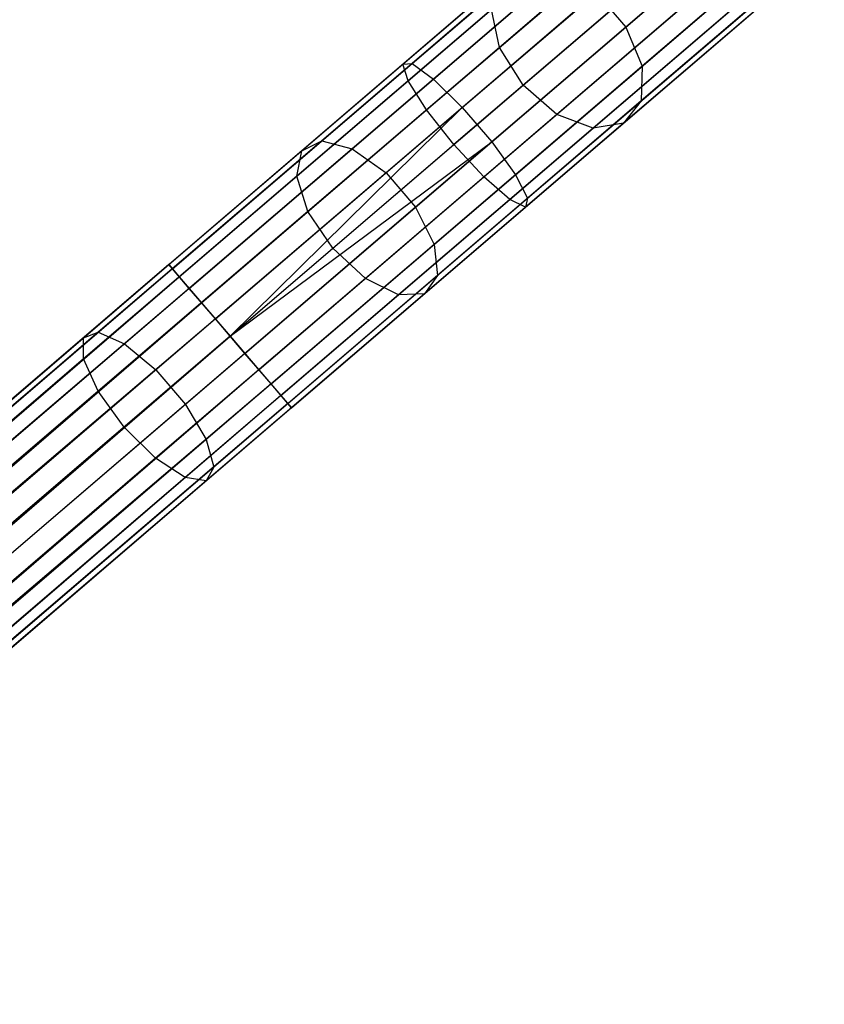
# Model space of a CAD drawing. Extents: x -189 to 189, y -189 to 189.
# Tile 320 of 338: x 126 to 134, y 103 to 113. Entities that reach past the tile are written whole.
import ezdxf

# ---------------------------------------------------------------- set-up
doc = ezdxf.new("R2010")
doc.units = 0
doc.header["$LTSCALE"] = 25.4
doc.layers.get('0').update_dxf_attribs({"linetype": 'CONTINUOUS'})

# ---------------------------------------------------------------- blocks, each defined once
blk = doc.blocks.new('NL2500012474_STL')
at = {"color": 0}
for p, q in [((321.073, 112.49, 177.113), (323.473, 114.545, 176.319)), ((321.073, 112.49, 177.113), (323.473, 114.545, 176.319)), ((321.17, 112.496, 177.581), (323.626, 114.601, 176.769)), ((321.17, 112.496, 177.581), (323.626, 114.601, 176.769)), ((325.361, 114.541, 33.407), (323.421, 112.879, 31.025)), ((325.361, 114.541, 33.407), (323.421, 112.879, 31.025)), ((321.395, 112.332, 177.97), (323.9, 114.477, 177.142)), ((321.395, 112.332, 177.97), (323.9, 114.477, 177.142)), ((321.128, 112.313, 176.671), (323.474, 114.323, 175.895)), ((321.128, 112.313, 176.671), (323.474, 114.323, 175.895)), ((321.699, 112.034, 178.189), (324.23, 114.202, 177.352)), ((321.699, 112.034, 178.189), (324.23, 114.202, 177.352)), ((323.859, 114.181, 34.655), (322.091, 112.666, 32.483)), ((323.859, 114.181, 34.655), (322.091, 112.666, 32.483)), ((325.512, 114.112, 33.557), (323.592, 112.467, 31.2)), ((325.512, 114.112, 33.557), (323.592, 112.467, 31.2)), ((321.322, 112.007, 176.358), (323.629, 113.984, 175.595)), ((321.322, 112.007, 176.358), (323.629, 113.984, 175.595)), ((322.01, 111.67, 178.189), (324.541, 113.839, 177.352)), ((322.01, 111.67, 178.189), (324.541, 113.839, 177.352)), ((322.339, 112.267, 32.573), (324.097, 113.773, 34.732)), ((322.339, 112.267, 32.573), (324.097, 113.773, 34.732)), ((325.467, 113.716, 33.822), (323.584, 112.102, 31.509)), ((325.467, 113.716, 33.822), (323.584, 112.102, 31.509)), ((323.903, 113.607, 175.486), (321.61, 111.642, 176.245)), ((323.903, 113.607, 175.486), (321.61, 111.642, 176.245)), ((322.367, 113.523, 31.509), (320.219, 111.682, 29.64)), ((322.367, 113.523, 31.509), (320.219, 111.682, 29.64)), ((322.729, 113.475, 31.2), (320.539, 111.598, 29.295)), ((322.729, 113.475, 31.2), (320.539, 111.598, 29.295)), ((322.258, 111.325, 177.97), (324.763, 113.47, 177.142)), ((322.258, 111.325, 177.97), (324.763, 113.47, 177.142)), ((324.464, 113.476, 34.655), (322.696, 111.96, 32.483)), ((324.464, 113.476, 34.655), (322.696, 111.96, 32.483)), ((325.238, 113.443, 34.141), (323.398, 111.867, 31.882)), ((325.238, 113.443, 34.141), (323.398, 111.867, 31.882)), ((322.107, 113.375, 31.882), (320.008, 111.577, 30.057)), ((322.107, 113.375, 31.882), (320.008, 111.577, 30.057)), ((324.876, 113.356, 34.442), (323.078, 111.816, 32.234)), ((324.876, 113.356, 34.442), (323.078, 111.816, 32.234)), ((323.11, 113.242, 31.025), (320.896, 111.346, 29.1)), ((323.11, 113.242, 31.025), (320.896, 111.346, 29.1)), ((321.927, 111.302, 176.358), (324.234, 113.278, 175.595)), ((321.927, 111.302, 176.358), (324.234, 113.278, 175.595)), ((322.386, 111.076, 177.581), (324.843, 113.181, 176.769)), ((322.386, 111.076, 177.581), (324.843, 113.181, 176.769)), ((323.11, 113.242, 31.025), (323.421, 112.879, 31.025)), ((323.11, 113.242, 31.025), (323.421, 112.879, 31.025)), ((322.007, 113.066, 32.234), (319.956, 111.309, 30.45)), ((322.007, 113.066, 32.234), (319.956, 111.309, 30.45)), ((322.091, 112.666, 32.483), (322.007, 113.066, 32.234)), ((322.091, 112.666, 32.483), (322.007, 113.066, 32.234)), ((322.199, 111.063, 176.671), (324.544, 113.073, 175.895)), ((322.199, 111.063, 176.671), (324.544, 113.073, 175.895)), ((322.365, 110.982, 177.113), (324.764, 113.038, 176.319)), ((322.365, 110.982, 177.113), (324.764, 113.038, 176.319)), ((323.421, 112.879, 31.025), (321.207, 110.982, 29.1)), ((323.421, 112.879, 31.025), (321.207, 110.982, 29.1)), ((323.421, 112.879, 31.025), (323.592, 112.467, 31.2)), ((323.421, 112.879, 31.025), (323.592, 112.467, 31.2)), ((322.091, 112.666, 32.483), (320.073, 110.938, 30.728)), ((322.091, 112.666, 32.483), (320.073, 110.938, 30.728)), ((322.339, 112.267, 32.573), (322.091, 112.666, 32.483)), ((322.339, 112.267, 32.573), (322.091, 112.666, 32.483)), ((318.608, 110.377, 177.379), (321.073, 112.49, 177.113)), ((318.608, 110.377, 177.379), (321.073, 112.49, 177.113)), ((318.645, 110.333, 177.855), (321.17, 112.496, 177.581)), ((318.645, 110.333, 177.855), (321.17, 112.496, 177.581)), ((321.073, 112.49, 177.113), (321.17, 112.496, 177.581)), ((321.073, 112.49, 177.113), (321.17, 112.496, 177.581)), ((321.128, 112.313, 176.671), (321.073, 112.49, 177.113)), ((321.128, 112.313, 176.671), (321.073, 112.49, 177.113)), ((321.17, 112.496, 177.581), (321.395, 112.332, 177.97)), ((321.17, 112.496, 177.581), (321.395, 112.332, 177.97)), ((323.592, 112.467, 31.2), (321.402, 110.591, 29.295)), ((323.592, 112.467, 31.2), (321.402, 110.591, 29.295)), ((323.592, 112.467, 31.2), (323.584, 112.102, 31.509)), ((323.592, 112.467, 31.2), (323.584, 112.102, 31.509)), ((318.718, 110.248, 176.932), (321.128, 112.313, 176.671)), ((318.718, 110.248, 176.932), (321.128, 112.313, 176.671)), ((318.822, 110.127, 178.249), (321.395, 112.332, 177.97)), ((318.822, 110.127, 178.249), (321.395, 112.332, 177.97)), ((320.334, 110.549, 30.829), (322.339, 112.267, 32.573)), ((320.334, 110.549, 30.829), (322.339, 112.267, 32.573)), ((321.322, 112.007, 176.358), (321.128, 112.313, 176.671)), ((321.322, 112.007, 176.358), (321.128, 112.313, 176.671)), ((321.395, 112.332, 177.97), (321.699, 112.034, 178.189)), ((321.395, 112.332, 177.97), (321.699, 112.034, 178.189)), ((322.696, 111.96, 32.483), (322.339, 112.267, 32.573)), ((322.696, 111.96, 32.483), (322.339, 112.267, 32.573)), ((323.584, 112.102, 31.509), (321.436, 110.262, 29.64)), ((323.584, 112.102, 31.509), (321.436, 110.262, 29.64)), ((323.584, 112.102, 31.509), (323.398, 111.867, 31.882)), ((323.584, 112.102, 31.509), (323.398, 111.867, 31.882)), ((318.951, 109.976, 176.615), (321.322, 112.007, 176.358)), ((318.951, 109.976, 176.615), (321.322, 112.007, 176.358)), ((319.098, 109.805, 178.471), (321.699, 112.034, 178.189)), ((319.098, 109.805, 178.471), (321.699, 112.034, 178.189)), ((319.253, 109.623, 178.5), (321.699, 112.034, 178.189)), ((319.253, 109.623, 178.5), (321.699, 112.034, 178.189)), ((322.696, 111.96, 32.483), (320.678, 110.232, 30.728)), ((322.696, 111.96, 32.483), (320.678, 110.232, 30.728)), ((321.61, 111.642, 176.245), (321.322, 112.007, 176.358)), ((321.61, 111.642, 176.245), (321.322, 112.007, 176.358)), ((321.699, 112.034, 178.189), (322.01, 111.67, 178.189)), ((321.699, 112.034, 178.189), (322.01, 111.67, 178.189)), ((323.078, 111.816, 32.234), (322.696, 111.96, 32.483)), ((323.078, 111.816, 32.234), (322.696, 111.96, 32.483)), ((323.398, 111.867, 31.882), (321.3, 110.07, 30.057)), ((323.398, 111.867, 31.882), (321.3, 110.07, 30.057)), ((323.398, 111.867, 31.882), (323.078, 111.816, 32.234)), ((323.398, 111.867, 31.882), (323.078, 111.816, 32.234)), ((323.078, 111.816, 32.234), (321.027, 110.059, 30.45)), ((323.078, 111.816, 32.234), (321.027, 110.059, 30.45)), ((320.219, 111.682, 29.64), (317.865, 109.665, 28.267)), ((320.219, 111.682, 29.64), (317.865, 109.665, 28.267)), ((319.253, 109.623, 178.5), (322.01, 111.67, 178.189)), ((319.253, 109.623, 178.5), (322.01, 111.67, 178.189)), ((319.253, 109.623, 176.5), (321.61, 111.642, 176.245)), ((319.253, 109.623, 176.5), (321.61, 111.642, 176.245)), ((319.409, 109.442, 178.471), (322.01, 111.67, 178.189)), ((319.409, 109.442, 178.471), (322.01, 111.67, 178.189)), ((320.008, 111.577, 30.057), (320.219, 111.682, 29.64)), ((320.008, 111.577, 30.057), (320.219, 111.682, 29.64)), ((320.219, 111.682, 29.64), (320.539, 111.598, 29.295)), ((320.219, 111.682, 29.64), (320.539, 111.598, 29.295)), ((321.927, 111.302, 176.358), (321.61, 111.642, 176.245)), ((321.927, 111.302, 176.358), (321.61, 111.642, 176.245)), ((322.01, 111.67, 178.189), (322.258, 111.325, 177.97)), ((322.01, 111.67, 178.189), (322.258, 111.325, 177.97)), ((320.008, 111.577, 30.057), (317.709, 109.607, 28.716)), ((320.008, 111.577, 30.057), (317.709, 109.607, 28.716)), ((320.539, 111.598, 29.295), (318.139, 109.542, 27.895)), ((320.539, 111.598, 29.295), (318.139, 109.542, 27.895)), ((319.956, 111.309, 30.45), (320.008, 111.577, 30.057)), ((319.956, 111.309, 30.45), (320.008, 111.577, 30.057)), ((320.539, 111.598, 29.295), (320.896, 111.346, 29.1)), ((320.539, 111.598, 29.295), (320.896, 111.346, 29.1)), ((320.896, 111.346, 29.1), (318.47, 109.268, 27.685)), ((320.896, 111.346, 29.1), (318.47, 109.268, 27.685)), ((319.685, 109.12, 178.249), (322.258, 111.325, 177.97)), ((319.685, 109.12, 178.249), (322.258, 111.325, 177.97)), ((320.896, 111.346, 29.1), (321.207, 110.982, 29.1)), ((320.896, 111.346, 29.1), (321.207, 110.982, 29.1)), ((322.258, 111.325, 177.97), (322.386, 111.076, 177.581)), ((322.258, 111.325, 177.97), (322.386, 111.076, 177.581)), ((319.956, 111.309, 30.45), (317.708, 109.383, 29.139)), ((319.956, 111.309, 30.45), (317.708, 109.383, 29.139)), ((319.556, 109.27, 176.615), (321.927, 111.302, 176.358)), ((319.556, 109.27, 176.615), (321.927, 111.302, 176.358)), ((320.073, 110.938, 30.728), (319.956, 111.309, 30.45)), ((320.073, 110.938, 30.728), (319.956, 111.309, 30.45)), ((322.199, 111.063, 176.671), (321.927, 111.302, 176.358)), ((322.199, 111.063, 176.671), (321.927, 111.302, 176.358)), ((319.789, 108.998, 176.932), (322.199, 111.063, 176.671)), ((319.789, 108.998, 176.932), (322.199, 111.063, 176.671)), ((319.862, 108.913, 177.855), (322.386, 111.076, 177.581)), ((319.862, 108.913, 177.855), (322.386, 111.076, 177.581)), ((322.365, 110.982, 177.113), (322.199, 111.063, 176.671)), ((322.365, 110.982, 177.113), (322.199, 111.063, 176.671)), ((322.386, 111.076, 177.581), (322.365, 110.982, 177.113)), ((322.386, 111.076, 177.581), (322.365, 110.982, 177.113)), ((320.073, 110.938, 30.728), (317.862, 109.043, 29.439)), ((320.073, 110.938, 30.728), (317.862, 109.043, 29.439)), ((321.207, 110.982, 29.1), (318.782, 108.904, 27.685)), ((321.207, 110.982, 29.1), (318.782, 108.904, 27.685)), ((319.899, 108.869, 177.379), (322.365, 110.982, 177.113)), ((319.899, 108.869, 177.379), (322.365, 110.982, 177.113)), ((320.334, 110.549, 30.829), (320.073, 110.938, 30.728)), ((320.334, 110.549, 30.829), (320.073, 110.938, 30.728)), ((321.207, 110.982, 29.1), (321.402, 110.591, 29.295)), ((321.207, 110.982, 29.1), (321.402, 110.591, 29.295)), ((321.402, 110.591, 29.295), (319.002, 108.535, 27.895)), ((321.402, 110.591, 29.295), (319.002, 108.535, 27.895)), ((321.402, 110.591, 29.295), (321.436, 110.262, 29.64)), ((321.402, 110.591, 29.295), (321.436, 110.262, 29.64)), ((318.136, 108.666, 29.547), (320.334, 110.549, 30.829)), ((318.136, 108.666, 29.547), (320.334, 110.549, 30.829)), ((320.678, 110.232, 30.728), (320.334, 110.549, 30.829)), ((320.678, 110.232, 30.728), (320.334, 110.549, 30.829)), ((318.608, 110.377, 177.379), (223.498, 28.893, 177.621)), ((318.608, 110.377, 177.379), (223.498, 28.893, 177.379)), ((318.608, 110.377, 177.379), (223.498, 28.893, 177.621)), ((318.608, 110.377, 177.379), (223.498, 28.893, 177.379)), ((318.645, 110.333, 177.855), (223.498, 28.893, 177.621)), ((318.645, 110.333, 177.855), (223.498, 28.893, 177.621)), ((223.536, 28.849, 177.145), (318.608, 110.377, 177.379)), ((223.536, 28.849, 177.145), (318.608, 110.377, 177.379)), ((318.645, 110.333, 177.855), (223.536, 28.849, 177.855)), ((318.645, 110.333, 177.855), (223.536, 28.849, 177.855)), ((223.609, 28.764, 176.932), (318.608, 110.377, 177.379)), ((223.609, 28.764, 176.932), (318.608, 110.377, 177.379)), ((318.645, 110.333, 177.855), (223.609, 28.764, 178.068)), ((318.645, 110.333, 177.855), (223.609, 28.764, 178.068)), ((318.645, 110.333, 177.855), (318.608, 110.377, 177.379)), ((318.608, 110.377, 177.379), (318.718, 110.248, 176.932)), ((318.608, 110.377, 177.379), (318.718, 110.248, 176.932)), ((318.645, 110.333, 177.855), (318.608, 110.377, 177.379)), ((318.822, 110.127, 178.249), (318.645, 110.333, 177.855)), ((318.822, 110.127, 178.249), (318.645, 110.333, 177.855)), ((223.609, 28.764, 176.932), (318.718, 110.248, 176.932)), ((223.609, 28.764, 176.932), (318.718, 110.248, 176.932)), ((223.713, 28.642, 176.751), (318.718, 110.248, 176.932)), ((223.713, 28.642, 176.751), (318.718, 110.248, 176.932)), ((223.842, 28.492, 176.615), (318.718, 110.248, 176.932)), ((223.842, 28.492, 176.615), (318.718, 110.248, 176.932)), ((320.678, 110.232, 30.728), (318.467, 108.338, 29.439)), ((320.678, 110.232, 30.728), (318.467, 108.338, 29.439)), ((318.718, 110.248, 176.932), (318.951, 109.976, 176.615)), ((318.718, 110.248, 176.932), (318.951, 109.976, 176.615)), ((321.436, 110.262, 29.64), (319.081, 108.245, 28.267)), ((321.436, 110.262, 29.64), (319.081, 108.245, 28.267)), ((321.027, 110.059, 30.45), (320.678, 110.232, 30.728)), ((321.027, 110.059, 30.45), (320.678, 110.232, 30.728)), ((321.436, 110.262, 29.64), (321.3, 110.07, 30.057)), ((321.436, 110.262, 29.64), (321.3, 110.07, 30.057)), ((318.822, 110.127, 178.249), (223.609, 28.764, 178.068)), ((318.822, 110.127, 178.249), (223.609, 28.764, 178.068)), ((318.822, 110.127, 178.249), (223.713, 28.642, 178.249)), ((318.822, 110.127, 178.249), (223.713, 28.642, 178.249)), ((319.098, 109.805, 178.471), (318.822, 110.127, 178.249)), ((319.098, 109.805, 178.471), (318.822, 110.127, 178.249)), ((321.3, 110.07, 30.057), (319.001, 108.1, 28.716)), ((321.3, 110.07, 30.057), (319.001, 108.1, 28.716)), ((321.3, 110.07, 30.057), (321.027, 110.059, 30.45)), ((321.3, 110.07, 30.057), (321.027, 110.059, 30.45)), ((318.951, 109.976, 176.615), (223.842, 28.492, 176.615)), ((318.951, 109.976, 176.615), (223.842, 28.492, 176.615)), ((223.989, 28.321, 176.529), (318.951, 109.976, 176.615)), ((223.989, 28.321, 176.529), (318.951, 109.976, 176.615)), ((224.144, 28.139, 176.5), (318.951, 109.976, 176.615)), ((224.144, 28.139, 176.5), (318.951, 109.976, 176.615)), ((321.027, 110.059, 30.45), (318.779, 108.133, 29.139)), ((321.027, 110.059, 30.45), (318.779, 108.133, 29.139)), ((318.951, 109.976, 176.615), (319.253, 109.623, 176.5)), ((318.951, 109.976, 176.615), (319.253, 109.623, 176.5)), ((319.098, 109.805, 178.471), (223.713, 28.642, 178.249)), ((319.098, 109.805, 178.471), (223.713, 28.642, 178.249)), ((319.098, 109.805, 178.471), (223.842, 28.492, 178.385)), ((319.098, 109.805, 178.471), (223.842, 28.492, 178.385)), ((319.098, 109.805, 178.471), (223.989, 28.321, 178.471)), ((319.098, 109.805, 178.471), (223.989, 28.321, 178.471)), ((319.253, 109.623, 178.5), (319.098, 109.805, 178.471)), ((319.253, 109.623, 178.5), (319.098, 109.805, 178.471)), ((317.865, 109.665, 28.267), (315.37, 107.527, 27.428)), ((317.865, 109.665, 28.267), (315.37, 107.527, 27.428)), ((317.709, 109.607, 28.716), (317.865, 109.665, 28.267)), ((317.709, 109.607, 28.716), (317.865, 109.665, 28.267)), ((317.865, 109.665, 28.267), (318.139, 109.542, 27.895)), ((317.865, 109.665, 28.267), (318.139, 109.542, 27.895)), ((319.253, 109.623, 178.5), (224.144, 28.139, 178.5)), ((319.253, 109.623, 178.5), (224.144, 28.139, 178.5)), ((224.144, 28.139, 176.5), (319.253, 109.623, 176.5)), ((224.144, 28.139, 176.5), (319.253, 109.623, 176.5)), ((224.3, 27.957, 176.529), (319.253, 109.623, 176.5)), ((224.3, 27.957, 176.529), (319.253, 109.623, 176.5)), ((224.447, 27.786, 176.615), (319.253, 109.623, 176.5)), ((224.447, 27.786, 176.615), (319.253, 109.623, 176.5)), ((317.709, 109.607, 28.716), (315.272, 107.52, 27.896)), ((317.709, 109.607, 28.716), (315.272, 107.52, 27.896)), ((317.708, 109.383, 29.139), (317.709, 109.607, 28.716)), ((317.708, 109.383, 29.139), (317.709, 109.607, 28.716)), ((319.253, 109.623, 176.5), (319.556, 109.27, 176.615)), ((319.409, 109.442, 178.471), (319.253, 109.623, 178.5)), ((319.409, 109.442, 178.471), (319.253, 109.623, 178.5)), ((319.253, 109.623, 176.5), (319.556, 109.27, 176.615)), ((318.139, 109.542, 27.895), (315.596, 107.363, 27.039)), ((318.139, 109.542, 27.895), (315.596, 107.363, 27.039)), ((318.139, 109.542, 27.895), (318.47, 109.268, 27.685)), ((318.139, 109.542, 27.895), (318.47, 109.268, 27.685)), ((319.409, 109.442, 178.471), (224.3, 27.957, 178.471)), ((319.409, 109.442, 178.471), (224.3, 27.957, 178.471)), ((317.708, 109.383, 29.139), (315.326, 107.343, 28.338)), ((317.708, 109.383, 29.139), (315.326, 107.343, 28.338)), ((317.862, 109.043, 29.439), (317.708, 109.383, 29.139)), ((317.862, 109.043, 29.439), (317.708, 109.383, 29.139)), ((319.685, 109.12, 178.249), (319.409, 109.442, 178.471)), ((319.685, 109.12, 178.249), (319.409, 109.442, 178.471)), ((319.556, 109.27, 176.615), (224.447, 27.786, 176.615)), ((319.556, 109.27, 176.615), (224.447, 27.786, 176.615)), ((319.556, 109.27, 176.615), (224.576, 27.635, 176.751)), ((319.556, 109.27, 176.615), (224.576, 27.635, 176.751)), ((319.556, 109.27, 176.615), (224.68, 27.514, 176.932)), ((319.556, 109.27, 176.615), (224.68, 27.514, 176.932)), ((318.47, 109.268, 27.685), (315.9, 107.066, 26.82)), ((318.47, 109.268, 27.685), (315.9, 107.066, 26.82)), ((318.47, 109.268, 27.685), (318.782, 108.904, 27.685)), ((318.47, 109.268, 27.685), (318.782, 108.904, 27.685)), ((319.556, 109.27, 176.615), (319.789, 108.998, 176.932)), ((319.556, 109.27, 176.615), (319.789, 108.998, 176.932)), ((319.685, 109.12, 178.249), (224.3, 27.957, 178.471)), ((319.685, 109.12, 178.249), (224.3, 27.957, 178.471)), ((319.685, 109.12, 178.249), (224.447, 27.786, 178.385)), ((319.685, 109.12, 178.249), (224.447, 27.786, 178.385)), ((319.685, 109.12, 178.249), (224.576, 27.635, 178.249)), ((319.685, 109.12, 178.249), (224.576, 27.635, 178.249)), ((317.862, 109.043, 29.439), (315.519, 107.036, 28.651)), ((317.862, 109.043, 29.439), (315.519, 107.036, 28.651)), ((318.136, 108.666, 29.547), (317.862, 109.043, 29.439)), ((318.136, 108.666, 29.547), (317.862, 109.043, 29.439)), ((319.862, 108.913, 177.855), (319.685, 109.12, 178.249)), ((319.862, 108.913, 177.855), (319.685, 109.12, 178.249)), ((319.789, 108.998, 176.932), (224.68, 27.514, 176.932)), ((319.789, 108.998, 176.932), (224.68, 27.514, 176.932)), ((319.789, 108.998, 176.932), (224.753, 27.429, 177.145)), ((319.789, 108.998, 176.932), (224.753, 27.429, 177.145)), ((319.789, 108.998, 176.932), (224.79, 27.385, 177.379)), ((319.789, 108.998, 176.932), (224.79, 27.385, 177.379)), ((319.789, 108.998, 176.932), (319.899, 108.869, 177.379)), ((319.789, 108.998, 176.932), (319.899, 108.869, 177.379)), ((319.862, 108.913, 177.855), (224.576, 27.635, 178.249)), ((319.862, 108.913, 177.855), (224.576, 27.635, 178.249)), ((319.862, 108.913, 177.855), (224.68, 27.514, 178.068)), ((319.862, 108.913, 177.855), (224.68, 27.514, 178.068)), ((319.862, 108.913, 177.855), (224.753, 27.429, 177.855)), ((319.862, 108.913, 177.855), (224.753, 27.429, 177.855)), ((319.899, 108.869, 177.379), (224.753, 27.429, 177.855)), ((319.899, 108.869, 177.379), (224.753, 27.429, 177.855)), ((319.899, 108.869, 177.379), (224.79, 27.385, 177.379)), ((319.899, 108.869, 177.379), (224.79, 27.385, 177.621)), ((319.899, 108.869, 177.379), (224.79, 27.385, 177.379)), ((319.899, 108.869, 177.379), (224.79, 27.385, 177.621)), ((318.782, 108.904, 27.685), (316.212, 106.702, 26.82)), ((318.782, 108.904, 27.685), (316.212, 106.702, 26.82)), ((318.782, 108.904, 27.685), (319.002, 108.535, 27.895)), ((318.782, 108.904, 27.685), (319.002, 108.535, 27.895)), ((319.899, 108.869, 177.379), (319.862, 108.913, 177.855)), ((319.899, 108.869, 177.379), (319.862, 108.913, 177.855)), ((315.807, 106.671, 28.764), (318.136, 108.666, 29.547)), ((315.807, 106.671, 28.764), (318.136, 108.666, 29.547)), ((318.467, 108.338, 29.439), (318.136, 108.666, 29.547)), ((318.467, 108.338, 29.439), (318.136, 108.666, 29.547)), ((319.002, 108.535, 27.895), (316.459, 106.356, 27.039)), ((319.002, 108.535, 27.895), (316.459, 106.356, 27.039)), ((319.002, 108.535, 27.895), (319.081, 108.245, 28.267)), ((319.002, 108.535, 27.895), (319.081, 108.245, 28.267)), ((318.467, 108.338, 29.439), (316.124, 106.33, 28.651)), ((318.467, 108.338, 29.439), (316.124, 106.33, 28.651)), ((318.779, 108.133, 29.139), (318.467, 108.338, 29.439)), ((318.779, 108.133, 29.139), (318.467, 108.338, 29.439)), ((319.081, 108.245, 28.267), (316.586, 106.107, 27.428)), ((319.081, 108.245, 28.267), (316.586, 106.107, 27.428)), ((319.081, 108.245, 28.267), (319.001, 108.1, 28.716)), ((319.081, 108.245, 28.267), (319.001, 108.1, 28.716)), ((318.779, 108.133, 29.139), (316.397, 106.093, 28.338)), ((318.779, 108.133, 29.139), (316.397, 106.093, 28.338)), ((319.001, 108.1, 28.716), (316.564, 106.012, 27.896)), ((319.001, 108.1, 28.716), (316.564, 106.012, 27.896)), ((319.001, 108.1, 28.716), (318.779, 108.133, 29.139)), ((319.001, 108.1, 28.716), (318.779, 108.133, 29.139))]:
    blk.add_line(p, q, dxfattribs=at)

msp = doc.modelspace()

# ---------------------------------------------------------------- block references
at = {"color": 0}
msp.add_blockref('NL2500012474_STL', (-191.311, -0.058, -1716.743), dxfattribs=at)

doc.saveas('drawing.dxf')
